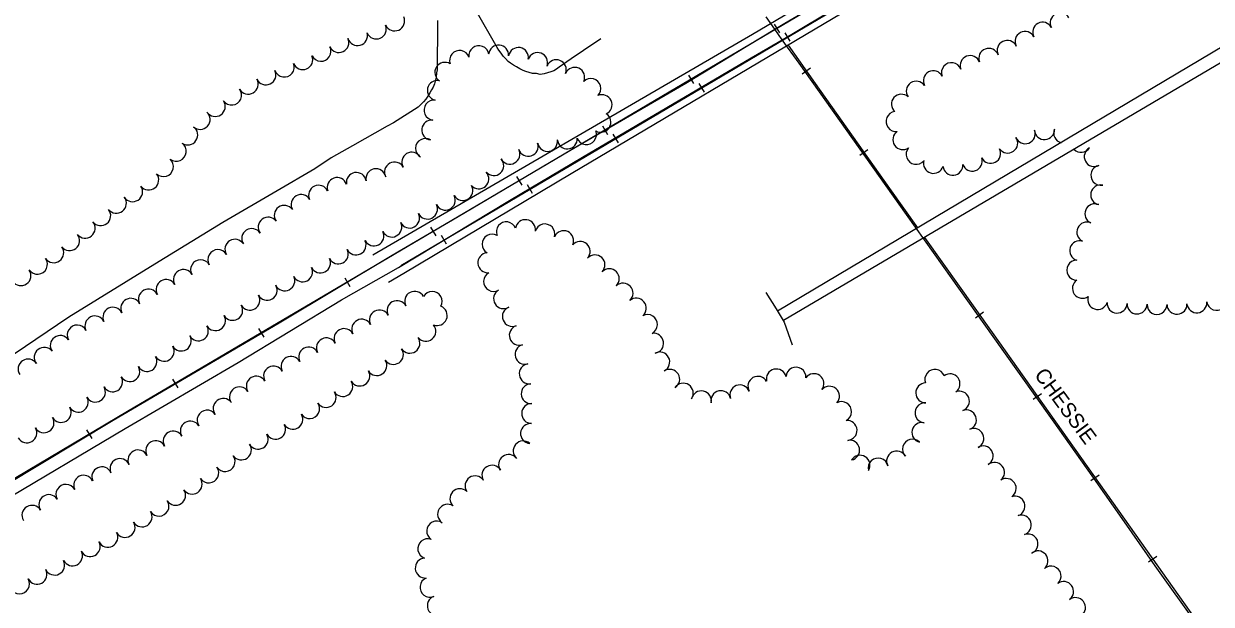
# Model space of a CAD drawing. Extents: x -25029 to 2274964, y -81170 to 687028.
# Drawn here: x -12176 to -10987, y -62579 to -61997 of the extents above; entities that cross this region are included whole.
import ezdxf

# ---------------------------------------------------------------- set-up
doc = ezdxf.new("R2010")
doc.units = 0
for name, color, linetype in [('BRIDGE', 7, 'Continuous'), ('GE_X_CL_2000', 7, 'Continuous'), ('RD_X_RR_1', 7, 'Continuous'), ('ROAD-NAME', 7, 'Continuous'), ('RR', 7, 'Continuous'), ('TREES', 7, 'Continuous'), ('WALL', 7, 'Continuous')]:
    doc.layers.add(name, color=color, linetype=linetype)

msp = doc.modelspace()

# ---------------------------------------------------------------- linework, layer by layer
at = {"layer": 'BRIDGE'}
for points in [[(-11826.6, -62228.4), (-11446.4, -62007.3), (-11147.1, -61830), (-10877.2, -61669.1), (-10519.1, -61458.2), (-10302.2, -61330), (-10091.7, -61204.4)], [(-10076, -61230.4), (-10369, -61398.3), (-10518.5, -61486.1), (-10742.6, -61623.2), (-11028.8, -61793.1), (-11356.3, -61986.2), (-11627.8, -62147.4), (-11795.4, -62247.2), (-11811, -62256.2)], [(-10407.7, -61683), (-10512.9, -61744.6), (-11421.1, -62285)], [(-10400.6, -61695), (-10512.5, -61761.7), (-11415.1, -62294.5)]]:
    msp.add_lwpolyline(points, dxfattribs=at)
at = {"layer": 'GE_X_CL_2000'}
for points in [[(-11598.3, -62012.1), (-11615.5, -62023.7), (-11627.8, -62032.1), (-11640, -62040.4), (-11642.5, -62042.3), (-11645.4, -62044.2), (-11648.3, -62045.1), (-11651.6, -62046.1), (-11655, -62047), (-11658.9, -62047.9), (-11662.7, -62046.9), (-11666.5, -62046.9), (-11669.9, -62045.9), (-11673.3, -62044.9), (-11676.1, -62043.9), (-11679.5, -62042), (-11682.8, -62040), (-11685.7, -62038.6), (-11688.6, -62036.6), (-11691, -62034.7), (-11693.8, -62031.8), (-11696.2, -62029.3), (-11698.1, -62026.4), (-11700.5, -62023.5), (-11701.9, -62020.6), (-11723.2, -61983.9)], [(-11761.8, -61993.7), (-11761.8, -62000.4), (-11762.2, -62039.4), (-11762.2, -62043.2), (-11762.7, -62046.1), (-11763.2, -62050.4), (-11763.7, -62053.3), (-11764.7, -62057.1), (-11766.2, -62060.5), (-11767.7, -62063.3), (-11769.6, -62066.2), (-11771.6, -62069.6), (-11773.5, -62072.4), (-11775.9, -62075.3), (-11778.4, -62077.7), (-11781.3, -62080.5), (-11805.9, -62096.2), (-11812.2, -62099.5), (-11847, -62119.4), (-11868.3, -62131.2), (-11884.7, -62142.2), (-11922.4, -62164.4), (-11977, -62196.2), (-12045.1, -62237.9), (-12131.2, -62291), (-12208.1, -62342.8)]]:
    msp.add_lwpolyline(points, dxfattribs=at)
at = {"layer": 'RD_X_RR_1'}
for points in [[(-11807.4, -62228.9), (-11741.2, -62190.2), (-11627.5, -62123), (-11513, -62056.4), (-11452.6, -62019.8), (-11423.9, -62002.3), (-11414, -61996.2), (-11301.5, -61930.1), (-11147.7, -61839.5), (-11103.3, -61813.5), (-10999.4, -61751.9), (-10875.7, -61677.9), (-10796.8, -61631.3)], [(-11801, -62241.4), (-11689.7, -62174), (-11616.4, -62130.7), (-11447.5, -62031.2), (-11416.4, -62012.9), (-11405.3, -62006.4), (-11330.3, -61961.3), (-11220.9, -61896.6), (-11144, -61851.3), (-11083.1, -61818.2), (-10989.6, -61760.3), (-10865.5, -61687.2), (-10771.8, -61631.5)], [(-11399.4, -62036.6), (-11416.4, -62012.9), (-11423.9, -62002.3), (-11432.7, -61990.1)], [(-11000.2, -62600), (-11043, -62540.1), (-11073.7, -62496.2), (-11104.3, -62452.4), (-11145.8, -62394), (-11196.1, -62323), (-11247, -62251.7), (-11292, -62188.2), (-11399.4, -62036.6)], [(-12231.3, -62481.2), (-12086.9, -62394.2), (-11920.5, -62296.8), (-11807.4, -62228.9)], [(-14589.3, -63550.6), (-14493.8, -63519.9), (-14389.8, -63486), (-14268.4, -63445.1), (-14114.9, -63390.1), (-13990.2, -63342.2), (-13865.7, -63294.1), (-13674.3, -63220.6), (-13453.1, -63130.4), (-13232.8, -63032.9), (-13031.6, -62937.3), (-12815, -62827.4), (-12587.1, -62704.3), (-12442.5, -62620.2), (-12343.3, -62561.7), (-12201.1, -62477.4), (-12074.8, -62402.6), (-11961.5, -62336.4), (-11857.9, -62273.7), (-11801, -62241.4)]]:
    msp.add_lwpolyline(points, dxfattribs=at)
at = {"layer": 'RR'}
for p, q in [((-11424.4, -61997.3), (-11419.3, -62005.9)), ((-11408.4, -62014.5), (-11413.5, -62005.9)), ((-11510.4, -62048.3), (-11505.3, -62056.9)), ((-11396.5, -62047), (-11388.3, -62041.2)), ((-11494.5, -62065.4), (-11499.6, -62056.8)), ((-11596.5, -62099.2), (-11591.4, -62107.8)), ((-11580.6, -62116.3), (-11585.7, -62107.7)), ((-11338.8, -62128.7), (-11330.6, -62122.9)), ((-11682.6, -62150), (-11677.5, -62158.6)), ((-11666.7, -62167.1), (-11671.8, -62158.5)), ((-11768.7, -62200.9), (-11763.6, -62209.5)), ((-11752.8, -62218), (-11757.9, -62209.3)), ((-11854.8, -62251.7), (-11849.7, -62260.3)), ((-11222.8, -62291.6), (-11214.7, -62285.8)), ((-11941, -62302.5), (-11935.9, -62311.1)), ((-12027.2, -62353.2), (-12022.1, -62361.8)), ((-11165, -62373.2), (-11156.8, -62367.4)), ((-12113.3, -62404), (-12108.2, -62412.6)), ((-11107.2, -62454.8), (-11099.1, -62449)), ((-11049.4, -62536.4), (-11041.3, -62530.7))]:
    msp.add_line(p, q, dxfattribs=at)
for points in [[(-11798.4, -62239.1), (-11532.1, -62081.8), (-11277, -61930.9), (-11013.6, -61775.3), (-10736.8, -61611), (-10290.9, -61347.8), (-10087.5, -61227)], [(-10519, -61465.6), (-10845.2, -61660), (-11041.8, -61776.8), (-11245.7, -61897.3), (-11494.8, -62044.9), (-11715.7, -62175.4), (-11881.6, -62273.4), (-12072.4, -62385.5), (-12239.6, -62484.9), (-12380, -62567.5), (-12564.4, -62676.6), (-12722.3, -62767.5), (-12914.2, -62867.5), (-13018.3, -62918.6)], [(-11410.5, -62018.4), (-11383.4, -62056.8), (-11309.1, -62162.1), (-11280.9, -62201.6)], [(-11274, -62211.2), (-11206.2, -62306.3), (-11079.4, -62485.5), (-10953.6, -62663), (-10821, -62850.6), (-10707.4, -63011), (-10571.6, -63203.6), (-10478.5, -63332.4)]]:
    msp.add_lwpolyline(points, dxfattribs=at)
at = {"layer": 'TREES'}
for centre, start, end in [((-11804.8, -61994.1), 204.2125, 24.2125), ((-11138, -61995.9), 28.4048, 208.4048), ((-11823.1, -62002.2), 203.1896, 23.1896), ((-11155.6, -62005.4), 28.4168, 208.4168), ((-11860.6, -62015.8), 204.8641, 24.8641), ((-11842, -62008.8), 195.8805, 15.8805), ((-11191.2, -62023.6), 25.7182, 205.7182), ((-11173.3, -62014.7), 27.1666, 207.1666), ((-11878.6, -62024.5), 206.9286, 26.9286), ((-11739.7, -62033.7), 19.9566, 199.9566), ((-11720.4, -62028.9), 8.262, 188.262), ((-11700.6, -62028.2), 355.4085, 175.4085), ((-11680.7, -62030.7), 350.1742, 170.1742), ((-11661.5, -62035.9), 340.0589, 160.0589), ((-11209.6, -62031.6), 21.0741, 201.0741), ((-11915.3, -62040.3), 200.987, 20.987), ((-11896.8, -62032.9), 202.7252, 22.7252), ((-11754.5, -62045.6), 57.6803, 237.6803), ((-11642.8, -62043), 338.4087, 158.4087), ((-11246.9, -62045.9), 20.6853, 200.6853), ((-11228.2, -62038.8), 21.0519, 201.0519), ((-11933.7, -62048.2), 205.401, 25.401), ((-11624.4, -62050.7), 335.6932, 155.6932), ((-11265.1, -62054.1), 27.9919, 207.9919), ((-11968.1, -62068.4), 216.3028, 36.3028), ((-11951.4, -62057.5), 209.8233, 29.8233), ((-11762, -62063.8), 77.3137, 257.3137), ((-11608.2, -62061.9), 315.2537, 135.2537), ((-11282.2, -62064.5), 34.5998, 214.5998), ((-11984.5, -62079.9), 214.0258, 34.0258), ((-11765.3, -62083.5), 83.6605, 263.6605), ((-11597, -62078.1), 294.1369, 114.1369), ((-11297.1, -62077.6), 47.8511, 227.8511), ((-11999.6, -62092.8), 227.3211, 47.3211), ((-11302.5, -62094.9), 97.3906, 277.3906), ((-11767.6, -62103.4), 83.5078, 263.5078), ((-11598.1, -62095.7), 238.6783, 58.6783), ((-12012, -62108.4), 235.4092, 55.4092), ((-11612.6, -62108), 201.916, 21.916), ((-11295.6, -62113.1), 124.1051, 304.1051), ((-11173, -62107.2), 200.8611, 20.8611), ((-11153.7, -62103.1), 183.2791, 3.2791), ((-11134.5, -62106.5), 156.8771, 254.3707), ((-12023.6, -62124.7), 233.5253, 53.5253), ((-11773.8, -62121.9), 58.9745, 238.9745), ((-11671, -62119.8), 198.3886, 18.3886), ((-11651.6, -62114.9), 190.0887, 10.0887), ((-11631.8, -62112.4), 183.8915, 3.8915), ((-11282.3, -62127.8), 140.3944, 320.3944), ((-11190.6, -62116.5), 214.6503, 34.6503), ((-11117, -62115.8), 223.7737, 326.9972), ((-11103.9, -62130.1), 118.0516, 298.0516), ((-12036.4, -62140.1), 227.1087, 47.1087), ((-11787.6, -62135.6), 31.0211, 211.0211), ((-11705.5, -62139.1), 222.2716, 42.2716), ((-11689.3, -62127.6), 208.0983, 28.0983), ((-11226, -62134.6), 198.6214, 18.6214), ((-11207.7, -62126.8), 207.6255, 27.6255), ((-11823.5, -62152.3), 11.4311, 191.4311), ((-11804.9, -62145.5), 28.5956, 208.5956), ((-11720.4, -62152.4), 221.5379, 41.5379), ((-11265, -62136.9), 163.8144, 343.8144), ((-11245.5, -62138.8), 185.3724, 5.3724), ((-11097.3, -62148.8), 100.7182, 280.7182), ((-12051.1, -62153.5), 218.0105, 38.0105), ((-11862.4, -62161.1), 19.6621, 199.6621), ((-11843.1, -62156), 10.057, 190.057), ((-12067.3, -62165.3), 213.7387, 33.7387), ((-11898.5, -62178.1), 30.3092, 210.3092), ((-11880.9, -62168.8), 25.4074, 205.4074), ((-11754, -62173.7), 206.7015, 26.7015), ((-11736.5, -62164.1), 210.5198, 30.5198), ((-11097.4, -62168.4), 78.8333, 258.8333), ((-12083.5, -62176.9), 217.5597, 37.5597), ((-11915.3, -62189), 35.5279, 215.5279), ((-11771.9, -62182.7), 206.7015, 26.7015), ((-11103.3, -62187.4), 66.651, 246.651), ((-12099.2, -62189.3), 218.7746, 38.7746), ((-11931.5, -62200.8), 36.5317, 216.5317), ((-11789.8, -62191.7), 206.7015, 26.7015), ((-11673.7, -62203.3), 351.405, 171.405), ((-12114.8, -62201.8), 218.7616, 38.7616), ((-11947.9, -62212.2), 33.1056, 213.1056), ((-11825.5, -62209.6), 206.7015, 26.7015), ((-11807.6, -62200.7), 206.7015, 26.7015), ((-11692.9, -62205.5), 21.6442, 201.6442), ((-11654.2, -62207.6), 344.0975, 164.0975), ((-11635.5, -62214.4), 335.7967, 155.7967), ((-11111.4, -62205.7), 65.4269, 245.4269), ((-12130.4, -62214.3), 218.6618, 38.6618), ((-11964.8, -62222.9), 31.7407, 211.7407), ((-11843.4, -62218.6), 206.7015, 26.7015), ((-11707.2, -62217.9), 59.8067, 239.8067), ((-11618.9, -62225.1), 318.664, 138.664), ((-11118.5, -62224.3), 72.7479, 252.7479), ((-12146.3, -62226.4), 216.0351, 36.0351), ((-11981.9, -62233.3), 30.7135, 210.7135), ((-11861.2, -62227.6), 206.7015, 26.7015), ((-11711.4, -62236.5), 95.0895, 275.0895), ((-11604.1, -62238.6), 316.7997, 136.7997), ((-12162.6, -62238), 214.9551, 34.9551), ((-11999.1, -62243.4), 30.0097, 210.0097), ((-11879.1, -62236.6), 206.7015, 26.7015), ((-11121.5, -62243.9), 90.1695, 270.1695), ((-12179.1, -62249.4), 214.2579, 34.2579), ((-12016.4, -62253.3), 29.8635, 209.8635), ((-11914.8, -62254.6), 206.7015, 26.7015), ((-11897, -62245.6), 206.7015, 26.7015), ((-11705.6, -62255.2), 118.9492, 298.9492), ((-11589.7, -62252.5), 314.8909, 134.8909), ((-12051.4, -62272.9), 27.6155, 207.6155), ((-12033.8, -62263.3), 29.7178, 209.7178), ((-11932.5, -62264), 209.3702, 29.3702), ((-11695.6, -62272.5), 121.1167, 301.1167), ((-11575.9, -62266.9), 312.6589, 132.6589), ((-11115.7, -62262.1), 124.8631, 304.8631), ((-12069.1, -62282.1), 27.4454, 207.4454), ((-11949.8, -62274), 210.7654, 30.7654), ((-11802.4, -62284.5), 27.8514, 207.8514), ((-11784.7, -62275.1), 27.8514, 207.8514), ((-11767.1, -62275.3), 330.9699, 150.9699), ((-11562.7, -62282), 310.0462, 130.0462), ((-11100.5, -62273.3), 162.3358, 342.3358), ((-11081, -62276.9), 176.693, 356.693), ((-11001.1, -62276.7), 185.4481, 5.4481), ((-10981.2, -62274.2), 188.7847, 8.7847), ((-12087, -62291.1), 25.6632, 205.6632), ((-11967, -62284.2), 210.7654, 30.7654), ((-11820, -62293.8), 27.8514, 207.8514), ((-11762.1, -62289.4), 248.0553, 68.0553), ((-11686.8, -62290.3), 111.7199, 291.7199), ((-11551.5, -62298.4), 297.9187, 117.9187), ((-11061, -62277.8), 178.1609, 358.1609), ((-11041, -62278.3), 178.9338, 358.9338), ((-11021, -62278.1), 182.45, 2.45), ((-12122.8, -62308.9), 27.9447, 207.9447), ((-12105, -62299.8), 26.2004, 206.2004), ((-12001.4, -62304.7), 210.7654, 30.7654), ((-11984.2, -62294.5), 210.7654, 30.7654), ((-11837.7, -62303.1), 27.8514, 207.8514), ((-11773.5, -62305.1), 219.5774, 39.5774), ((-11679.9, -62309.1), 108.2119, 288.2119), ((-12139.8, -62319.4), 35.2822, 215.2822), ((-12018.5, -62314.9), 210.7654, 30.7654), ((-11873.1, -62321.8), 27.5259, 207.5259), ((-11855.4, -62312.5), 27.8514, 207.8514), ((-11789.5, -62317.1), 214.506, 34.506), ((-11545.3, -62317.2), 278.9415, 98.9415), ((-12155.8, -62331.3), 38.1225, 218.1225), ((-12035.7, -62325.2), 210.7654, 30.7654), ((-11890.9, -62331), 27.3972, 207.3972), ((-11806, -62328.4), 214.5631, 34.5631), ((-11674.1, -62328.3), 105.7971, 285.7971), ((-12172, -62343), 33.3311, 213.3311), ((-12052.9, -62335.4), 210.7654, 30.7654), ((-11908.6, -62340.3), 28.2446, 208.2446), ((-11822.6, -62339.5), 212.4423, 32.4423), ((-11539.2, -62335.9), 297.2961, 117.2961), ((-12070.1, -62345.6), 210.7654, 30.7654), ((-11926, -62350), 29.8202, 209.8202), ((-11839.6, -62350), 210.9662, 30.9662), ((-11669.9, -62347.8), 98.2414, 278.2414), ((-11529.2, -62353.3), 302.353, 122.353), ((-11422.4, -62353), 13.4413, 193.4413), ((-11402.7, -62351.2), 356.8428, 176.8428), ((-11384.7, -62357.7), 323.6947, 143.6947), ((-11263.6, -62353.3), 21.4439, 201.4439), ((-11248.4, -62357.8), 305.6678, 125.6678), ((-12087.3, -62355.8), 210.7654, 30.7654), ((-11943.3, -62360.2), 31.1491, 211.1491), ((-11856.7, -62360.5), 212.3383, 32.3383), ((-11667.9, -62367.7), 93.4576, 273.4576), ((-11515.6, -62367.2), 326.3459, 146.3459), ((-11458.9, -62368.9), 21.0538, 201.0538), ((-11440.8, -62360.3), 29.7836, 209.7836), ((-11272.7, -62366.9), 91.0003, 271.0003), ((-12121.7, -62376.3), 210.7654, 30.7654), ((-12104.5, -62366.1), 210.7654, 30.7654), ((-11960.2, -62370.9), 33.4622, 213.4622), ((-11873.4, -62371.5), 214.5437, 34.5437), ((-11497.5, -62374.9), 347.9888, 167.9888), ((-11477.9, -62374.7), 12.9717, 192.9717), ((-11369.1, -62370.3), 318.4755, 138.4755), ((-11239, -62375.2), 291.0318, 111.0318), ((-12138.8, -62386.5), 210.7654, 30.7654), ((-11976.5, -62382.4), 37.1911, 217.1911), ((-11889.9, -62382.7), 213.8671, 33.8671), ((-11667.5, -62387.6), 88.7045, 268.7045), ((-11357, -62385.7), 298.0125, 118.0125), ((-11273.5, -62386.9), 84.6281, 264.6281), ((-12156, -62396.8), 210.7654, 30.7654), ((-12009.4, -62405.2), 31.4435, 211.4435), ((-11992.6, -62394.2), 35.0173, 215.0173), ((-11906.8, -62393.4), 210.4168, 30.4168), ((-11351.5, -62404.5), 274.0873, 94.0873), ((-11232, -62394), 289.8322, 109.8322), ((-12173.2, -62407), 210.7654, 30.7654), ((-12026.6, -62415.3), 29.2655, 209.2655), ((-11924.1, -62403.4), 209.6177, 29.6177), ((-11668.6, -62407.6), 85.2627, 265.2627), ((-11276.6, -62406.6), 76.9452, 256.9452), ((-11224.5, -62412.5), 294.6188, 114.6188), ((-12044.1, -62424.9), 28.2613, 208.2613), ((-11958.3, -62424.1), 216.1156, 36.1156), ((-11941.5, -62413.3), 209.5951, 29.5951), ((-11676, -62425.1), 48.9572, 228.9572), ((-11349, -62424.3), 280.6421, 100.6421), ((-11286, -62423.4), 44.8864, 224.8864), ((-12061.9, -62434.1), 26.8184, 206.8184), ((-11974.6, -62435.7), 215.0717, 35.0717), ((-11690.6, -62438.6), 36.3448, 216.3448), ((-11338.6, -62439.4), 328.3935, 148.3935), ((-11301.9, -62435.2), 28.5319, 208.5319), ((-11215.2, -62430.1), 300.632, 120.632), ((-12098.1, -62451), 24.0005, 204.0005), ((-12079.9, -62442.8), 24.4431, 204.4431), ((-11991, -62447.1), 214.2625, 34.2625), ((-11707.3, -62449.5), 30.2838, 210.2838), ((-11320.4, -62442.3), 13.3933, 193.3933), ((-11203.8, -62446.6), 308.7112, 128.7112), ((-12116.3, -62459.5), 26.1049, 206.1049), ((-12007.6, -62458.4), 214.125, 34.125), ((-11724.2, -62460.1), 33.7209, 213.7209), ((-11192.1, -62462.7), 303.5895, 123.5895), ((-12134.1, -62468.6), 28.1842, 208.1842), ((-12024.2, -62469.5), 213.7107, 33.7107), ((-11739.4, -62473), 46.5658, 226.5658), ((-12151.2, -62478.9), 33.9267, 213.9267), ((-12040.9, -62480.5), 212.6477, 32.6477), ((-11751.7, -62488.6), 57.5246, 237.5246), ((-11183.3, -62480.5), 289.0907, 109.0907), ((-12168.1, -62489.6), 30.4981, 210.4981), ((-12057.8, -62491.2), 212.2563, 32.2563), ((-11176.9, -62499.4), 287.8834, 107.8834), ((-12074.8, -62501.7), 211.2483, 31.2483), ((-11762.6, -62505.4), 56.2151, 236.2151), ((-12092.1, -62511.6), 208.2621, 28.2621), ((-11771.6, -62523.1), 70.1594, 250.1594), ((-11170.2, -62518.3), 291.4847, 111.4847), ((-12127.5, -62530.3), 207.3615, 27.3615), ((-12109.8, -62521), 207.7944, 27.7944), ((-11160.2, -62535.3), 309.5698, 129.5698), ((-12145.3, -62539.5), 207.1684, 27.1684), ((-11774.1, -62542.5), 94.6515, 274.6515), ((-12163, -62548.7), 208.1043, 28.1043), ((-11147.1, -62550.5), 311.5531, 131.5531), ((-12180.5, -62558.3), 209.3259, 29.3259), ((-11769.4, -62561.7), 112.951, 292.951), ((-11134.6, -62566), 306.3535, 126.3535), ((-11762, -62580.2), 110.8601, 290.8601), ((-11122.7, -62582.1), 306.7669, 126.7669)]:
    msp.add_arc(centre, 10, start, end, dxfattribs=at)
at = {"layer": 'WALL'}
msp.add_lwpolyline([(-11432.8, -62266.2), (-11422.6, -62282.5), (-11414.5, -62295.9), (-11406.4, -62318.8)], dxfattribs=at)

# ---------------------------------------------------------------- texts
at = {"layer": 'ROAD-NAME'}
msp.add_text('CHESSIE', height=14.99, rotation=306.2723, dxfattribs=at).set_placement((-11164.6, -62348.9))

doc.saveas('drawing.dxf')
